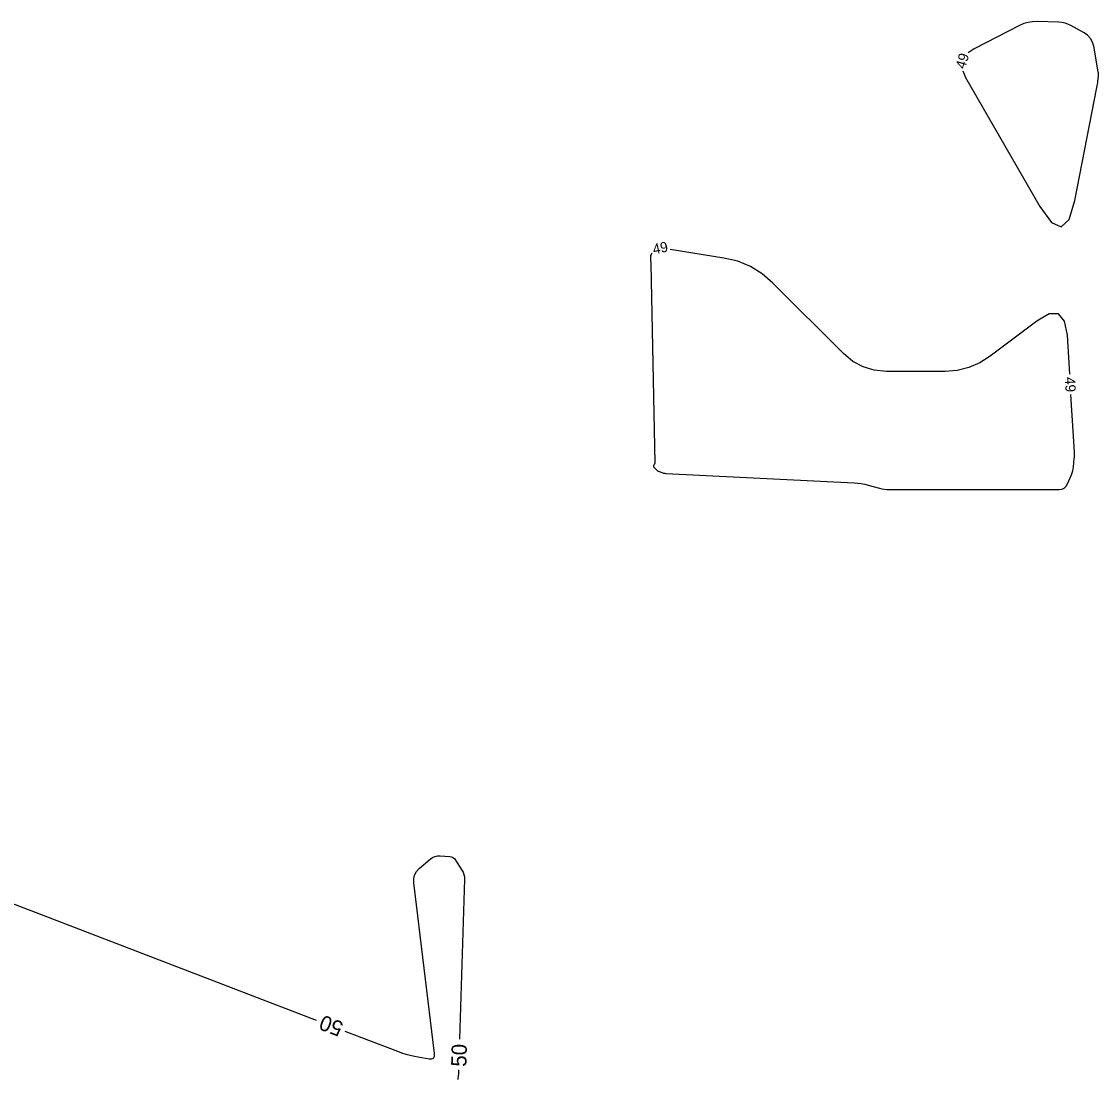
# Model space of a CAD drawing. Extents: x 2384780 to 2405861, y 547869 to 573706.
# Drawn here: x 2392955.3 to 2393166.5, y 552199.7 to 552407.3 of the extents above; entities that cross this region are included whole.
import ezdxf

# ---------------------------------------------------------------- set-up
doc = ezdxf.new("R2010")
doc.units = 0
doc.layers.add('Old_Level_60', color=7, linetype='Continuous')
doc.layers.add('Old_Level_61', color=7, linetype='Continuous')

msp = doc.modelspace()

# ---------------------------------------------------------------- linework, layer by layer
at = {"layer": 'Old_Level_60'}
for points in [[(2393140.45, 552396.28575), (2393155.02475, 552371.02), (2393157.3205, 552367.8575), (2393159.23225, 552366.99475), (2393160.76, 552368.43175), (2393161.90375, 552372.1685), (2393166.22975, 552394.375), (2393166.28425, 552394.67425), (2393166.332, 552394.97475), (2393166.37275, 552395.276), (2393166.4065, 552395.5785), (2393166.5055, 552396.568), (2393166.51925, 552396.77975), (2393166.51875, 552396.991), (2393166.5035, 552397.2015), (2393166.4735, 552397.41175), (2393165.5845, 552402.439), (2393165.34825, 552403.27075), (2393164.9535, 552403.98925), (2393164.4005, 552404.59425), (2393163.68925, 552405.086), (2393161.10675, 552406.507), (2393160.54375, 552406.776), (2393159.961, 552406.97375), (2393159.359, 552407.10025), (2393158.73725, 552407.1555), (2393154.47975, 552407.28825), (2393153.57975, 552407.261), (2393152.705, 552407.12275), (2393151.855, 552406.8735), (2393151.03, 552406.513), (2393142.12425, 552401.954), (2393140.97975, 552401.144)], [(2393139.92375, 552397.60125), (2393140.45, 552396.28575)], [(2393078.966, 552361.82825), (2393078.8735, 552361.726), (2393078.75125, 552361.5615), (2393078.66875, 552361.38375), (2393078.626, 552361.19225), (2393078.623, 552360.9875), (2393078.67775, 552360.29625), (2393078.6885, 552360.148), (2393078.697, 552359.99975), (2393078.70325, 552359.8515), (2393078.70725, 552359.703), (2393079.48125, 552320.69525), (2393079.477, 552320.607), (2393079.46075, 552320.52175), (2393079.4325, 552320.4395), (2393079.3925, 552320.36075), (2393079.2415, 552320.10825), (2393079.21875, 552320.055), (2393079.2145, 552320.004), (2393079.229, 552319.95475), (2393079.2625, 552319.9075)], [(2393160.8815, 552338.08075), (2393160.421, 552345.72975), (2393159.88725, 552348.52725), (2393158.70625, 552349.92225), (2393156.87875, 552349.91475), (2393154.40425, 552348.505), (2393145.26425, 552341.6085), (2393143.24375, 552340.3155), (2393141.09975, 552339.39175), (2393138.83175, 552338.8375), (2393136.44, 552338.65275), (2393124.932, 552338.65275), (2393122.55625, 552338.87075), (2393120.36125, 552339.52475), (2393118.3465, 552340.6145), (2393116.5125, 552342.14025), (2393102.65975, 552355.993), (2393100.557, 552357.802), (2393098.2555, 552359.2215), (2393095.7555, 552360.25175), (2393093.057, 552360.8925), (2393082.52775, 552362.572)], [(2393079.2625, 552319.9075), (2393079.753, 552319.37625), (2393079.88275, 552319.252), (2393080.0245, 552319.147), (2393080.17875, 552319.06075), (2393080.34525, 552318.99375), (2393081.0395, 552318.762), (2393081.18925, 552318.71775), (2393081.341, 552318.68375), (2393081.49475, 552318.66025), (2393081.6505, 552318.64725), (2393118.6, 552316.803), (2393119.297, 552316.74925), (2393119.988, 552316.65775), (2393120.67275, 552316.5285), (2393121.35175, 552316.3615), (2393123.5595, 552315.7545), (2393124.03475, 552315.64075), (2393124.5145, 552315.5595), (2393124.9985, 552315.51075), (2393125.487, 552315.49425), (2393158.8185, 552315.49425), (2393159.3645, 552315.56225), (2393159.821, 552315.76575), (2393160.188, 552316.10525), (2393160.4655, 552316.58025), (2393161.22575, 552318.35375), (2393161.37325, 552318.73775), (2393161.49, 552319.12975), (2393161.57575, 552319.5295), (2393161.631, 552319.937), (2393161.7785, 552321.46675), (2393161.80375, 552321.79475), (2393161.816, 552322.12275), (2393161.8155, 552322.45125), (2393161.80225, 552322.77975), (2393161.12175, 552334.088)]]:
    msp.add_lwpolyline(points, dxfattribs=at)
at = {"layer": 'Old_Level_61'}
for points in [[(2392930.70325, 552259.96425), (2392934.524, 552250.2675), (2392936.93775, 552245.52825), (2392940.13375, 552241.578), (2392944.112, 552238.417), (2392948.87225, 552236.045), (2393013.082, 552211.3965)], [(2393018.6835, 552209.24625), (2393028.99625, 552205.28725), (2393029.825, 552204.99075), (2393030.665, 552204.733), (2393031.51575, 552204.514), (2393032.3775, 552204.334), (2393035.21025, 552203.80975), (2393035.73225, 552203.788), (2393036.08375, 552203.9475), (2393036.265, 552204.2885), (2393036.276, 552204.81075), (2393032.216, 552238.313), (2393032.20725, 552239.12025), (2393032.38475, 552239.8555), (2393032.749, 552240.51825), (2393033.2995, 552241.1085), (2393035.4625, 552242.97025), (2393035.90025, 552243.28275), (2393036.3715, 552243.49475), (2393036.87575, 552243.60675), (2393037.41325, 552243.61875), (2393039.224, 552243.49375), (2393039.58975, 552243.42925), (2393039.91075, 552243.2895), (2393040.18725, 552243.07475), (2393040.419, 552242.78475), (2393041.66575, 552240.8355), (2393041.8975, 552240.408), (2393042.05875, 552239.961), (2393042.14925, 552239.49475), (2393042.16925, 552239.00875), (2393041.195, 552207.61775)], [(2393041.009, 552201.6205), (2393040.9955, 552201.1855), (2393040.98875, 552201.0185), (2393040.9785, 552200.852), (2393040.9655, 552200.6855), (2393040.949, 552200.51925), (2393040.8645, 552199.74425)]]:
    msp.add_lwpolyline(points, dxfattribs=at)

# ---------------------------------------------------------------- texts
at = {"layer": 'Old_Level_60'}
for rotation, p in [(73.4017306, (2393140.3365, 552397.862)), (11.7946194, (2393079.30725, 552361.59775)), (273.4439278, (2393159.9145, 552337.50175))]:
    msp.add_text('49', height=2, rotation=rotation, dxfattribs=at).set_placement(p)
at = {"layer": 'Old_Level_61'}
for rotation, p in [(158.9993472, (2393018.62525, 552210.87525)), (88.2225722, (2393042.528, 552202.21175))]:
    msp.add_text('50', height=3, rotation=rotation, dxfattribs=at).set_placement(p)

doc.saveas('drawing.dxf')
